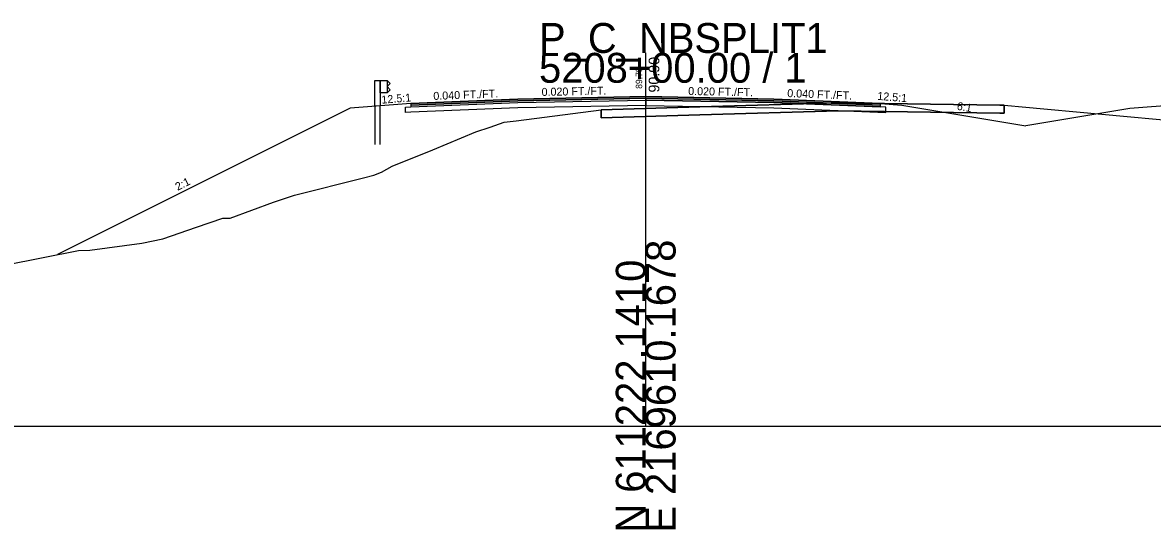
# Model space of a CAD drawing. Extents: x -26 to 1303, y -3010 to 12038.
# Drawn here: x 1091.6 to 1197.5, y 4990.3 to 5037.8 of the extents above; entities that cross this region are included whole.
import ezdxf

# ---------------------------------------------------------------- set-up
doc = ezdxf.new("R2010")
doc.units = 0
for name, color, linetype in [('RD_GPK_XS_Cell', 7, 'Continuous'), ('RD_PD_Final_TrvlWay', 7, 'Continuous'), ('RD_XS_Base', 7, 'Continuous'), ('RD_XS_ExGround', 7, 'Continuous'), ('RD_XS_ExPaveRet', 7, 'Continuous'), ('RD_XS_GR', 7, 'Continuous'), ('RD_XS_Greenside', 7, 'Continuous'), ('RD_XS_Pave', 7, 'Continuous'), ('RD_XS_PaveOvlay_CP', 7, 'Continuous'), ('RD_XS_TieSlope', 7, 'Continuous'), ('RD_XS_TX_Elev_EX', 7, 'Continuous'), ('RD_XS_TX_Elev_PR', 7, 'Continuous'), ('RD_XS_TX_ShdSlope', 7, 'Continuous'), ('RD_XS_TX_Slope', 7, 'Continuous')]:
    doc.layers.add(name, color=color, linetype=linetype)

msp = doc.modelspace()

# ---------------------------------------------------------------- linework, layer by layer
at = {"layer": 'RD_GPK_XS_Cell'}
for p, q in [((1150, 5000), (1150, 5035)), ((1000, 5000), (1150, 5000)), ((1150, 5000), (1300, 5000))]:
    msp.add_line(p, q, dxfattribs=at)
at = {"layer": 'RD_PD_Final_TrvlWay'}
for p, q in [((1125.11, 5030.03), (1124.61, 5029.99)), ((1124.61, 5029.99), (1124.61, 5026.42)), ((1125.11, 5026.42), (1125.11, 5030.03))]:
    msp.add_line(p, q, dxfattribs=at)
at = {"layer": 'RD_XS_Base'}
for p, q in [((1128, 5029.94), (1138, 5030.34)), ((1138, 5030.34), (1150, 5030.58)), ((1138, 5030.34), (1138, 5030.34)), ((1150, 5030.58), (1150, 5030.74)), ((1150, 5030.74), (1150, 5030.08)), ((1150, 5030.58), (1150, 5030.08)), ((1162, 5030.34), (1150, 5030.58)), ((1150, 5030.58), (1150, 5030.58)), ((1172, 5029.94), (1162, 5030.34)), ((1127.5, 5029.92), (1128, 5029.94)), ((1127.5, 5029.42), (1127.5, 5029.92)), ((1127.5, 5029.92), (1127.5, 5029.92)), ((1128, 5029.44), (1127.5, 5029.42)), ((1127.5, 5029.42), (1127.5, 5029.42)), ((1127.5, 5029.42), (1127.5, 5029.42)), ((1128, 5029.94), (1128, 5029.94)), ((1138, 5029.84), (1128, 5029.44)), ((1128, 5029.44), (1128, 5029.44)), ((1150, 5030.08), (1138, 5029.84)), ((1138, 5029.84), (1138, 5029.84)), ((1150, 5030.08), (1150, 5030.08)), ((1150, 5030.08), (1150, 5030.08)), ((1150, 5030.08), (1162, 5029.84)), ((1162, 5029.84), (1172.5, 5029.42)), ((1164, 5030.26), (1164, 5030.26)), ((1164, 5029.76), (1164, 5029.76)), ((1172.5, 5029.92), (1172, 5029.94)), ((1172, 5029.94), (1172, 5029.94)), ((1172.5, 5029.42), (1172.5, 5029.92)), ((1172.5, 5029.92), (1172.5, 5029.92)), ((1172.5, 5029.42), (1172.5, 5029.42)), ((1172.5, 5029.42), (1172.5, 5029.42))]:
    msp.add_line(p, q, dxfattribs=at)
at = {"layer": 'RD_XS_ExGround'}
msp.add_lwpolyline([(1083.23, 5013.77), (1096.84, 5016.48), (1097.9, 5016.51), (1102.77, 5017.16), (1104.75, 5017.55), (1107.89, 5018.66), (1110.36, 5019.51), (1111.04, 5019.51), (1115.1, 5021.01), (1117.08, 5021.66), (1123.54, 5023.28), (1124.51, 5023.52), (1125.24, 5023.81), (1126.25, 5024.39), (1130.04, 5025.92), (1134.07, 5027.59), (1135.43, 5028.04), (1136.75, 5028.49), (1137.87, 5028.64), (1145.84, 5029.66), (1155.08, 5029.93), (1168.03, 5030.31), (1183.19, 5030.1), (1183.59, 5030.09), (1183.93, 5030.07), (1185.3, 5029.93), (1200.21, 5028.56)], dxfattribs=at)
at = {"layer": 'RD_XS_ExPaveRet'}
for p, q in [((1168.03, 5030.31), (1155.08, 5029.93)), ((1183.19, 5030.1), (1168.03, 5030.31)), ((1155.08, 5029.93), (1145.84, 5029.66)), ((1183.59, 5030.09), (1183.19, 5030.1))]:
    msp.add_line(p, q, dxfattribs=at)
for points in [[(1183.59, 5030.09), (1183.59, 5029.34), (1183.59, 5029.34), (1183.59, 5029.34), (1183.59, 5029.34), (1183.19, 5029.35), (1183.19, 5029.35), (1168.03, 5029.56), (1168.03, 5029.56), (1155.08, 5029.18), (1155.08, 5029.18), (1145.84, 5028.91), (1145.84, 5029.66), (1145.84, 5029.66), (1155.08, 5029.93), (1155.08, 5029.93), (1168.03, 5030.31), (1168.03, 5030.31), (1183.19, 5030.1), (1183.19, 5030.1), (1183.59, 5030.09), (1183.59, 5030.09), (1183.59, 5030.09)], [(1145.84, 5029.66), (1145.84, 5028.91), (1155.08, 5029.18), (1168.03, 5029.56), (1183.19, 5029.35), (1183.59, 5029.34), (1183.59, 5029.34), (1183.59, 5030.09), (1183.59, 5030.09)]]:
    msp.add_lwpolyline(points, dxfattribs=at)
at = {"layer": 'RD_XS_GR'}
for points in [[(1125.11, 5032.42), (1125.11, 5030.03), (1124.61, 5029.99), (1124.61, 5032.42), (1124.86, 5032.42), (1125.11, 5032.42)], [(1125.77, 5032.42), (1125.77, 5031.25), (1125.11, 5031.25), (1125.11, 5032.42), (1125.77, 5032.42)], [(1126.04, 5032.13), (1125.77, 5032.42), (1125.77, 5031.25), (1125.77, 5031.25), (1125.77, 5031.25), (1126.04, 5031.55), (1126.04, 5031.55), (1125.77, 5031.84), (1125.77, 5031.84), (1126.04, 5032.13), (1126.04, 5032.13)]]:
    msp.add_lwpolyline(points, dxfattribs=at)
at = {"layer": 'RD_XS_Greenside'}
for p, q in [((1122.29, 5029.8), (1094.88, 5016.09)), ((1174, 5030.1), (1185.64, 5028.16)), ((1195.38, 5029.78), (1185.64, 5028.16))]:
    msp.add_line(p, q, dxfattribs=at)
at = {"layer": 'RD_XS_Pave'}
for p, q in [((1138, 5030.66), (1128, 5030.26)), ((1138, 5030.5), (1128, 5030.1)), ((1128, 5030.1), (1138, 5030.5)), ((1128, 5029.94), (1138, 5030.34)), ((1150, 5030.9), (1138, 5030.66)), ((1150, 5030.74), (1138, 5030.5)), ((1138, 5030.5), (1150, 5030.74)), ((1138, 5030.66), (1138, 5030.66)), ((1138, 5030.34), (1150, 5030.58)), ((1138, 5030.5), (1138, 5030.5)), ((1138, 5030.5), (1138, 5030.5)), ((1138, 5030.34), (1138, 5030.34)), ((1162, 5030.66), (1150, 5030.9)), ((1150, 5030.58), (1150, 5030.74)), ((1150, 5030.74), (1162, 5030.5)), ((1162, 5030.5), (1150, 5030.74)), ((1150, 5030.74), (1150, 5030.58)), ((1150, 5030.58), (1150, 5030.58)), ((1150, 5030.58), (1150, 5030.58)), ((1150, 5030.58), (1162, 5030.34)), ((1172, 5030.26), (1162, 5030.66)), ((1162, 5030.5), (1172, 5030.1)), ((1172, 5030.1), (1162, 5030.5)), ((1162, 5030.34), (1172, 5029.94)), ((1164, 5030.58), (1164, 5030.58)), ((1164, 5030.42), (1164, 5030.42)), ((1164, 5030.42), (1164, 5030.42)), ((1128, 5030.26), (1128, 5030.26)), ((1128, 5030.26), (1128, 5030.1)), ((1128, 5030.1), (1128, 5030.1)), ((1128, 5030.1), (1128, 5029.94)), ((1128, 5030.1), (1128, 5030.1)), ((1128, 5030.1), (1128, 5030.1)), ((1128, 5029.94), (1128, 5029.94)), ((1128, 5029.94), (1128, 5029.94)), ((1164, 5030.26), (1164, 5030.26)), ((1172, 5030.1), (1172, 5030.26)), ((1172, 5030.26), (1172, 5030.26)), ((1172, 5030.1), (1172, 5030.1)), ((1172, 5030.1), (1172, 5030.1)), ((1172, 5029.94), (1172, 5030.1)), ((1172, 5030.1), (1172, 5030.1)), ((1172, 5029.94), (1172, 5029.94)), ((1172, 5029.94), (1172, 5029.94))]:
    msp.add_line(p, q, dxfattribs=at)
at = {"layer": 'RD_XS_PaveOvlay_CP'}
for p, q in [((1128, 5030.26), (1138, 5030.66)), ((1138, 5030.66), (1150, 5030.9)), ((1150, 5030.9), (1162, 5030.66)), ((1162, 5030.66), (1172, 5030.26))]:
    msp.add_line(p, q, dxfattribs=at)
at = {"layer": 'RD_XS_TieSlope'}
for p, q in [((1128, 5030.26), (1122.29, 5029.8)), ((1172, 5030.26), (1174, 5030.1)), ((1201.38, 5030.26), (1195.38, 5029.78))]:
    msp.add_line(p, q, dxfattribs=at)

# ---------------------------------------------------------------- texts
at = {"layer": 'RD_GPK_XS_Cell'}
for s, p in [('P_C_NBSPLIT1', (1140, 5035)), ('5208+00.00 / 1', (1140, 5032.2))]:
    msp.add_text(s, height=2.8, dxfattribs=at).set_placement(p)
for s, p in [('E 2169610.1678', (1152.8, 4990)), ('N 611222.1410', (1150, 4990))]:
    msp.add_text(s, height=2.8, rotation=90, dxfattribs=at).set_placement(p)
at = {"layer": 'RD_XS_TX_Elev_EX'}
msp.add_text('89.78', height=0.6, rotation=90, dxfattribs=at).set_placement((1149.67, 5031.63))
at = {"layer": 'RD_XS_TX_Elev_PR'}
msp.add_text('90.90', height=1, rotation=90, dxfattribs=at).set_placement((1151.28, 5031.28))
at = {"layer": 'RD_XS_TX_ShdSlope'}
for rotation, p in [(4.5739, (1125.26, 5030.23)), (355.4261, (1171.69, 5030.6))]:
    msp.add_text('12.5:1', height=0.75, rotation=rotation, dxfattribs=at).set_placement(p)
at = {"layer": 'RD_XS_TX_Slope'}
for s, rotation, p in [('0.040 FT./FT.', 2.2906, (1130.11, 5030.58)), ('0.020 FT./FT.', 1.1458, (1140.25, 5030.96)), ('0.020 FT./FT.', 358.8542, (1153.98, 5031.05)), ('0.040 FT./FT.', 357.7094, (1163.26, 5030.86)), ('6:1', 350.5377, (1179.13, 5029.67)), ('2:1', 26.5651, (1106.13, 5022.06))]:
    msp.add_text(s, height=0.75, rotation=rotation, dxfattribs=at).set_placement(p)

doc.saveas('drawing.dxf')
